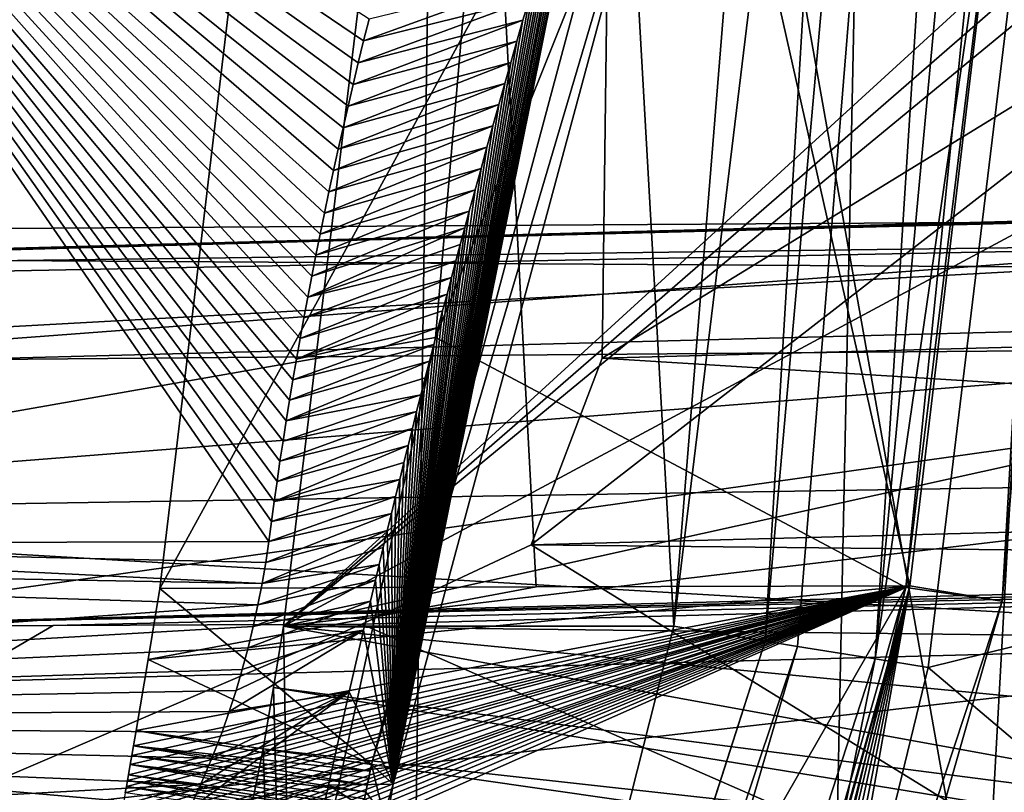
# Model space of a CAD drawing. Header units: metres. Extents: x -150 to 307, y -550 to 84.
# Tile 377 of 656: x 178.91 to 180.025, y -5.188 to -4.312. Entities that reach past the tile are written whole.
import ezdxf

# ---------------------------------------------------------------- set-up
doc = ezdxf.new("R2010")
doc.units = ezdxf.units.M
doc.layers.add('solid_26006363', color=7, linetype='CONTINUOUS')

msp = doc.modelspace()

# ---------------------------------------------------------------- linework, layer by layer
at = {"layer": 'solid_26006363'}
for points in [[(172.837753, -5.822712, 851.356628), (173.62738, 0.000002, 851.318604), (179.782745, 0.000002, 859.352051)], [(179.381119, -4.672429, 859.31189), (172.837753, -5.822712, 851.356628), (179.782745, 0.000002, 859.352051)], [(179.432434, 0.000028, 898.555115), (179.342484, -6.388863, 898.327148), (176.563232, 0.000015, 895.739807)], [(179.342484, -6.388863, 898.327148), (176.583649, -6.907595, 895.584045), (176.563232, 0.000015, 895.739807)], [(181.243179, -4.565142, 900.236755), (179.342484, -6.388863, 898.327148), (179.432434, 0.000028, 898.555115)], [(180.197464, -2.635329, 860.029297), (179.381119, -4.672429, 859.31189), (179.782745, 0.000002, 859.352051)], [(181.243179, -4.565142, 900.236755), (179.432434, 0.000028, 898.555115), (180.387817, 0.000036, 899.481018)], [(180.199493, 0.00003, 861.496094), (179.790909, -5.022456, 861.498657), (179.754242, -5.016511, 861.503479)], [(180.055099, -0.000134, 861.561707), (180.199493, 0.00003, 861.496094), (179.754242, -5.016511, 861.503479)], [(180.199493, 0.00003, 861.496094), (179.878479, -5.036614, 861.51593), (179.790909, -5.022456, 861.498657)], [(179.878479, -5.036614, 861.51593), (180.346268, 0.000184, 861.556213), (180.244827, -2.519533, 861.556885)], [(180.199493, 0.00003, 861.496094), (180.346268, 0.000184, 861.556213), (179.878479, -5.036614, 861.51593)], [(179.913528, -4.955569, 860.0354), (180.197464, -2.635329, 860.029297), (180.41687, 0.000002, 860.33783)], [(180.022507, -4.971245, 860.345215), (179.913528, -4.955569, 860.0354), (180.41687, 0.000002, 860.33783)], [(180.022507, -4.971245, 860.345215), (180.308929, 0.000002, 860.648376), (180.211319, -2.4817, 860.650024)], [(180.022507, -4.971245, 860.345215), (180.41687, 0.000002, 860.33783), (180.308929, 0.000002, 860.648376)], [(179.162659, 0, 901.078247), (178.037109, 0, 899.987976), (177.961533, -5.733047, 899.802368)], [(179.943771, 0, 901.830261), (179.162659, 0, 901.078247), (177.961533, -5.733047, 899.802368)], [(179.730576, -10.283745, 901.281677), (179.943771, 0, 901.830261), (177.961533, -5.733047, 899.802368)], [(180.055099, -0.000134, 861.561707), (179.754242, -5.016511, 861.503479), (179.650894, -4.999609, 861.565125)], [(179.953751, -2.503978, 861.562805), (180.055099, -0.000134, 861.561707), (179.650894, -4.999609, 861.565125)], [(180.300247, 0, 902.172241), (179.943771, 0, 901.830261), (179.730576, -10.283745, 901.281677)], [(181.80658, 0, 903.60907), (180.300247, 0, 902.172241), (179.730576, -10.283745, 901.281677)], [(181.625504, -10.620572, 903.084717), (181.80658, 0, 903.60907), (179.730576, -10.283745, 901.281677)], [(179.596375, -2.245036, 869.437927), (182.11174, -2.177719, 866.51355), (182.010712, -4.630573, 866.630981)], [(179.596375, -2.245036, 869.437927), (182.010712, -4.630573, 866.630981), (179.585419, -3.470764, 869.450623)], [(179.362778, -2.483927, 861.721924), (179.068863, -4.956627, 861.72876), (179.494843, -4.954865, 861.190796)], [(179.641678, -3.911807, 862.664307), (179.068863, -4.956627, 861.72876), (179.362778, -2.483927, 861.721924)], [(179.362778, -2.483927, 861.721924), (179.917892, -4.953764, 860.656433), (180.211319, -2.4817, 860.650024)], [(179.362778, -2.483927, 861.721924), (179.494843, -4.954865, 861.190796), (179.917892, -4.953764, 860.656433)], [(180.022507, -4.971245, 860.345215), (180.211319, -2.4817, 860.650024), (179.917892, -4.953764, 860.656433)], [(179.509552, -2.507452, 862.052368), (179.20903, -4.999267, 862.05249), (180.814575, -3.531095, 865.163635)], [(179.509552, -2.507452, 862.052368), (179.650894, -4.999609, 861.565125), (179.20903, -4.999267, 862.05249)], [(179.509552, -2.507452, 862.052368), (179.953751, -2.503978, 861.562805), (179.650894, -4.999609, 861.565125)], [(179.878479, -5.036614, 861.51593), (180.244827, -2.519533, 861.556885), (179.938644, -5.046298, 861.558228)], [(179.938644, -5.046298, 861.558228), (180.244827, -2.519533, 861.556885), (184.222397, -3.986818, 865.444702)], [(179.913528, -4.955569, 860.0354), (179.381119, -4.672429, 859.31189), (180.197464, -2.635329, 860.029297)], [(179.585419, -3.470764, 869.450623), (182.010712, -4.630573, 866.630981), (179.569809, -4.6959, 869.468811)], [(180.484756, -4.133738, 869.963867), (179.585419, -3.470764, 869.450623), (179.569809, -4.6959, 869.468811)], [(179.20903, -4.999267, 862.05249), (180.805725, -3.610894, 865.164001), (180.814575, -3.531095, 865.163635)], [(179.20903, -4.999267, 862.05249), (180.798325, -3.688496, 865.162781), (180.805725, -3.610894, 865.164001)], [(179.20903, -4.999267, 862.05249), (180.73848, -4.177352, 865.165527), (180.798325, -3.688496, 865.162781)], [(178.368011, -3.705217, 862.458008), (178.277344, -4.906443, 862.133911), (179.192474, -4.903479, 862.885193)], [(178.368011, -3.705217, 862.458008), (179.299591, -4.336538, 863.090881), (179.30574, -4.311745, 863.101074)], [(178.368011, -3.705217, 862.458008), (179.293579, -4.361252, 863.080811), (179.299591, -4.336538, 863.090881)], [(178.368011, -3.705217, 862.458008), (179.287704, -4.385882, 863.070862), (179.293579, -4.361252, 863.080811)], [(178.368011, -3.705217, 862.458008), (179.281967, -4.410421, 863.061035), (179.287704, -4.385882, 863.070862)], [(178.368011, -3.705217, 862.458008), (179.276352, -4.434864, 863.051392), (179.281967, -4.410421, 863.061035)], [(178.368011, -3.705217, 862.458008), (179.270889, -4.459204, 863.041809), (179.276352, -4.434864, 863.051392)], [(178.368011, -3.705217, 862.458008), (179.265549, -4.483436, 863.03241), (179.270889, -4.459204, 863.041809)], [(178.368011, -3.705217, 862.458008), (179.26033, -4.507553, 863.023132), (179.265549, -4.483436, 863.03241)], [(178.368011, -3.705217, 862.458008), (179.255249, -4.531558, 863.013977), (179.26033, -4.507553, 863.023132)], [(178.368011, -3.705217, 862.458008), (179.250305, -4.555472, 863.004944), (179.255249, -4.531558, 863.013977)], [(178.368011, -3.705217, 862.458008), (179.245499, -4.579297, 862.996033), (179.250305, -4.555472, 863.004944)], [(178.368011, -3.705217, 862.458008), (179.240829, -4.603032, 862.987305), (179.245499, -4.579297, 862.996033)], [(178.368011, -3.705217, 862.458008), (179.236298, -4.626678, 862.978638), (179.240829, -4.603032, 862.987305)], [(178.368011, -3.705217, 862.458008), (179.231903, -4.650236, 862.970154), (179.236298, -4.626678, 862.978638)], [(178.368011, -3.705217, 862.458008), (179.227631, -4.673704, 862.961792), (179.231903, -4.650236, 862.970154)], [(178.368011, -3.705217, 862.458008), (179.223511, -4.697083, 862.953552), (179.227631, -4.673704, 862.961792)], [(178.368011, -3.705217, 862.458008), (179.219513, -4.720372, 862.945435), (179.223511, -4.697083, 862.953552)], [(178.368011, -3.705217, 862.458008), (179.215652, -4.743573, 862.937439), (179.219513, -4.720372, 862.945435)], [(178.368011, -3.705217, 862.458008), (179.211929, -4.766684, 862.929565), (179.215652, -4.743573, 862.937439)], [(178.368011, -3.705217, 862.458008), (179.208359, -4.789706, 862.921875), (179.211929, -4.766684, 862.929565)], [(178.368011, -3.705217, 862.458008), (179.20491, -4.812639, 862.914246), (179.208359, -4.789706, 862.921875)], [(178.368011, -3.705217, 862.458008), (179.201599, -4.835483, 862.906799), (179.20491, -4.812639, 862.914246)], [(178.368011, -3.705217, 862.458008), (179.19841, -4.858237, 862.899475), (179.201599, -4.835483, 862.906799)], [(178.368011, -3.705217, 862.458008), (179.195374, -4.880903, 862.892273), (179.19841, -4.858237, 862.899475)], [(178.368011, -3.705217, 862.458008), (179.192474, -4.903479, 862.885193), (179.195374, -4.880903, 862.892273)], [(52.118008, -3.784486, 673.061707), (287.806, -3.771021, -97.868477), (289.05188, -5.281072, -97.487572)], [(179.97464, -5.281072, -282.282288), (179.70607, -3.771021, -281.007477), (162.818542, -3.771021, -283.531342)], [(162.934433, -5.281072, -284.828979), (179.97464, -5.281072, -282.282288), (162.818542, -3.771021, -283.531342)], [(196.593994, -5.281072, -277.737915), (196.176514, -3.771021, -276.503784), (179.70607, -3.771021, -281.007477)], [(179.97464, -5.281072, -282.282288), (196.593994, -5.281072, -277.737915), (179.70607, -3.771021, -281.007477)], [(53.365746, -5.290247, 673.443176), (52.118008, -3.784486, 673.061707), (289.05188, -5.281072, -97.487572)], [(63.380936, -3.784486, 676.505127), (62.133198, -5.290247, 676.123657), (299.076141, -3.786167, -94.422852)], [(62.133198, -5.290247, 676.123657), (297.826538, -5.292864, -94.804886), (299.076141, -3.786167, -94.422852)], [(182.135513, -3.786167, -292.539429), (181.86615, -5.292864, -291.260803), (163.750641, -5.292864, -293.968201)], [(163.866867, -3.786167, -295.269714), (182.135513, -3.786167, -292.539429), (163.750641, -5.292864, -293.968201)], [(179.641678, -3.911807, 862.664307), (179.308609, -5.156186, 862.328308), (179.068863, -4.956627, 861.72876)], [(179.652161, -3.993783, 862.834595), (179.308609, -5.156186, 862.328308), (179.641678, -3.911807, 862.664307)], [(179.938644, -5.046298, 861.558228), (184.222397, -3.986818, 865.444702), (183.440704, -8.010579, 865.296753)], [(179.332993, -5.178424, 862.512268), (179.308609, -5.156186, 862.328308), (179.652161, -3.993783, 862.834595)], [(179.332993, -5.178424, 862.512268), (179.652161, -3.993783, 862.834595), (179.561859, -4.04125, 863.002441)], [(179.332993, -5.178424, 862.512268), (179.561859, -4.04125, 863.002441), (179.557205, -4.056168, 862.995239)], [(179.332993, -5.178424, 862.512268), (179.557205, -4.056168, 862.995239), (179.550064, -4.079191, 862.984253)], [(179.332993, -5.178424, 862.512268), (179.550064, -4.079191, 862.984253), (179.542938, -4.102283, 862.973389)], [(179.332993, -5.178424, 862.512268), (179.542938, -4.102283, 862.973389), (179.535843, -4.125444, 862.962708)], [(179.332993, -5.178424, 862.512268), (179.535843, -4.125444, 862.962708), (179.528763, -4.148673, 862.952209)], [(180.484756, -4.133738, 869.963867), (179.569809, -4.6959, 869.468811), (179.489151, -4.907413, 869.429443)], [(180.462646, -5.507825, 869.987854), (180.484756, -4.133738, 869.963867), (179.489151, -4.907413, 869.429443)], [(179.332993, -5.178424, 862.512268), (179.528763, -4.148673, 862.952209), (179.521713, -4.171969, 862.941895)], [(179.20903, -4.999267, 862.05249), (180.670944, -4.675832, 865.167297), (180.73848, -4.177352, 865.165527)], [(179.332993, -5.178424, 862.512268), (179.521713, -4.171969, 862.941895), (179.514694, -4.195333, 862.931702)], [(179.332993, -5.178424, 862.512268), (179.514694, -4.195333, 862.931702), (179.50769, -4.218765, 862.921753)], [(179.332993, -5.178424, 862.512268), (179.50769, -4.218765, 862.921753), (179.500717, -4.242266, 862.911926)], [(179.332993, -5.178424, 862.512268), (179.500717, -4.242266, 862.911926), (179.493759, -4.265834, 862.902344)], [(179.493759, -4.265834, 862.902344), (179.30574, -4.311745, 863.101074), (179.299591, -4.336538, 863.090881)], [(179.486832, -4.289469, 862.892883), (179.493759, -4.265834, 862.902344), (179.299591, -4.336538, 863.090881)], [(179.332993, -5.178424, 862.512268), (179.493759, -4.265834, 862.902344), (179.486832, -4.289469, 862.892883)], [(179.486832, -4.289469, 862.892883), (179.299591, -4.336538, 863.090881), (179.293579, -4.361252, 863.080811)], [(179.47995, -4.31317, 862.883606), (179.486832, -4.289469, 862.892883), (179.293579, -4.361252, 863.080811)], [(179.332993, -5.178424, 862.512268), (179.486832, -4.289469, 862.892883), (179.47995, -4.31317, 862.883606)], [(179.47995, -4.31317, 862.883606), (179.293579, -4.361252, 863.080811), (179.287704, -4.385882, 863.070862)], [(179.473083, -4.336938, 862.874573), (179.47995, -4.31317, 862.883606), (179.287704, -4.385882, 863.070862)], [(179.332993, -5.178424, 862.512268), (179.47995, -4.31317, 862.883606), (179.473083, -4.336938, 862.874573)], [(179.473083, -4.336938, 862.874573), (179.287704, -4.385882, 863.070862), (179.281967, -4.410421, 863.061035)], [(179.466248, -4.360773, 862.865662), (179.473083, -4.336938, 862.874573), (179.281967, -4.410421, 863.061035)], [(179.332993, -5.178424, 862.512268), (179.473083, -4.336938, 862.874573), (179.466248, -4.360773, 862.865662)], [(179.466248, -4.360773, 862.865662), (179.281967, -4.410421, 863.061035), (179.276352, -4.434864, 863.051392)], [(179.459427, -4.384674, 862.856995), (179.466248, -4.360773, 862.865662), (179.276352, -4.434864, 863.051392)], [(179.332993, -5.178424, 862.512268), (179.466248, -4.360773, 862.865662), (179.459427, -4.384674, 862.856995)], [(179.459427, -4.384674, 862.856995), (179.276352, -4.434864, 863.051392), (179.270889, -4.459204, 863.041809)], [(179.452652, -4.408642, 862.848511), (179.459427, -4.384674, 862.856995), (179.270889, -4.459204, 863.041809)], [(179.332993, -5.178424, 862.512268), (179.459427, -4.384674, 862.856995), (179.452652, -4.408642, 862.848511)], [(179.452652, -4.408642, 862.848511), (179.270889, -4.459204, 863.041809), (179.265549, -4.483436, 863.03241)], [(179.445892, -4.432674, 862.84021), (179.452652, -4.408642, 862.848511), (179.265549, -4.483436, 863.03241)], [(179.332993, -5.178424, 862.512268), (179.452652, -4.408642, 862.848511), (179.445892, -4.432674, 862.84021)], [(179.445892, -4.432674, 862.84021), (179.265549, -4.483436, 863.03241), (179.26033, -4.507553, 863.023132)], [(179.439178, -4.45677, 862.832092), (179.445892, -4.432674, 862.84021), (179.26033, -4.507553, 863.023132)], [(179.332993, -5.178424, 862.512268), (179.445892, -4.432674, 862.84021), (179.439178, -4.45677, 862.832092)], [(179.439178, -4.45677, 862.832092), (179.26033, -4.507553, 863.023132), (179.255249, -4.531558, 863.013977)], [(179.43248, -4.480931, 862.824158), (179.439178, -4.45677, 862.832092), (179.255249, -4.531558, 863.013977)], [(179.332993, -5.178424, 862.512268), (179.439178, -4.45677, 862.832092), (179.43248, -4.480931, 862.824158)], [(179.43248, -4.480931, 862.824158), (179.255249, -4.531558, 863.013977), (179.250305, -4.555472, 863.004944)], [(179.425827, -4.505155, 862.816406), (179.43248, -4.480931, 862.824158), (179.250305, -4.555472, 863.004944)], [(179.332993, -5.178424, 862.512268), (179.43248, -4.480931, 862.824158), (179.425827, -4.505155, 862.816406)], [(179.425827, -4.505155, 862.816406), (179.250305, -4.555472, 863.004944), (179.245499, -4.579297, 862.996033)], [(179.419205, -4.529441, 862.808899), (179.425827, -4.505155, 862.816406), (179.245499, -4.579297, 862.996033)], [(179.332993, -5.178424, 862.512268), (179.425827, -4.505155, 862.816406), (179.419205, -4.529441, 862.808899)], [(178.08139, -4.595956, 868.639038), (180.82901, -4.519433, 865.544861), (180.677383, -4.562515, 865.409851)], [(178.08139, -4.595956, 868.639038), (178.158539, -4.591323, 868.681702), (180.82901, -4.519433, 865.544861)], [(178.158539, -4.591323, 868.681702), (180.891174, -4.519459, 865.602234), (180.82901, -4.519433, 865.544861)], [(178.158539, -4.591323, 868.681702), (180.95343, -4.519485, 865.659668), (180.891174, -4.519459, 865.602234)], [(178.4505, -4.707649, 868.846924), (180.95343, -4.519485, 865.659668), (178.158539, -4.591323, 868.681702)], [(178.4505, -4.707649, 868.846924), (181.182312, -4.635826, 865.883911), (180.95343, -4.519485, 865.659668)], [(179.419205, -4.529441, 862.808899), (179.245499, -4.579297, 862.996033), (179.240829, -4.603032, 862.987305)], [(179.414124, -4.548166, 862.803284), (179.419205, -4.529441, 862.808899), (179.240829, -4.603032, 862.987305)], [(179.332993, -5.178424, 862.512268), (179.419205, -4.529441, 862.808899), (179.414124, -4.548166, 862.803284)], [(179.414124, -4.548166, 862.803284), (179.240829, -4.603032, 862.987305), (179.236298, -4.626678, 862.978638)], [(179.409073, -4.566926, 862.797729), (179.414124, -4.548166, 862.803284), (179.236298, -4.626678, 862.978638)], [(179.332993, -5.178424, 862.512268), (179.414124, -4.548166, 862.803284), (179.409073, -4.566926, 862.797729)], [(178.007523, -4.614367, 868.598389), (180.677383, -4.562515, 865.409851), (178.105453, -4.703802, 868.216797)], [(178.08139, -4.595956, 868.639038), (180.677383, -4.562515, 865.409851), (178.007523, -4.614367, 868.598389)], [(178.105453, -4.703802, 868.216797), (180.677383, -4.562515, 865.409851), (180.547455, -4.683448, 865.304688)], [(179.404037, -4.585723, 862.792297), (179.409073, -4.566926, 862.797729), (179.236298, -4.626678, 862.978638)], [(179.332993, -5.178424, 862.512268), (179.409073, -4.566926, 862.797729), (179.404037, -4.585723, 862.792297)], [(180.943573, -9.037745, 899.747742), (179.342484, -6.388863, 898.327148), (181.243179, -4.565142, 900.236755)], [(179.404037, -4.585723, 862.792297), (179.236298, -4.626678, 862.978638), (179.231903, -4.650236, 862.970154)], [(179.399017, -4.604555, 862.787048), (179.404037, -4.585723, 862.792297), (179.231903, -4.650236, 862.970154)], [(179.332993, -5.178424, 862.512268), (179.404037, -4.585723, 862.792297), (179.399017, -4.604555, 862.787048)], [(179.399017, -4.604555, 862.787048), (179.231903, -4.650236, 862.970154), (179.227631, -4.673704, 862.961792)], [(179.394028, -4.623422, 862.78186), (179.399017, -4.604555, 862.787048), (179.227631, -4.673704, 862.961792)], [(179.332993, -5.178424, 862.512268), (179.399017, -4.604555, 862.787048), (179.394028, -4.623422, 862.78186)], [(179.394028, -4.623422, 862.78186), (179.227631, -4.673704, 862.961792), (179.223511, -4.697083, 862.953552)], [(179.389053, -4.642324, 862.776794), (179.394028, -4.623422, 862.78186), (179.223511, -4.697083, 862.953552)], [(179.332993, -5.178424, 862.512268), (179.394028, -4.623422, 862.78186), (179.389053, -4.642324, 862.776794)], [(178.598709, -5.000195, 868.936707), (181.182312, -4.635826, 865.883911), (178.4505, -4.707649, 868.846924)], [(178.598709, -5.000195, 868.936707), (181.290604, -4.93092, 866.019531), (181.182312, -4.635826, 865.883911)], [(179.569809, -4.6959, 869.468811), (182.010712, -4.630573, 866.630981), (181.933395, -4.842687, 866.58667)], [(179.384109, -4.661261, 862.771851), (179.389053, -4.642324, 862.776794), (179.223511, -4.697083, 862.953552)], [(179.332993, -5.178424, 862.512268), (179.389053, -4.642324, 862.776794), (179.384109, -4.661261, 862.771851)], [(179.384109, -4.661261, 862.771851), (179.223511, -4.697083, 862.953552), (179.219513, -4.720372, 862.945435)], [(179.379181, -4.680232, 862.767029), (179.384109, -4.661261, 862.771851), (179.219513, -4.720372, 862.945435)], [(179.332993, -5.178424, 862.512268), (179.384109, -4.661261, 862.771851), (179.379181, -4.680232, 862.767029)], [(179.381119, -4.672429, 859.31189), (178.961533, -6.614567, 859.264648), (172.837753, -5.822712, 851.356628)], [(179.913528, -4.955569, 860.0354), (178.961533, -6.614567, 859.264648), (179.381119, -4.672429, 859.31189)], [(180.610535, -4.833197, 865.085388), (180.670944, -4.675832, 865.167297), (179.20903, -4.999267, 862.05249)], [(179.379181, -4.680232, 862.767029), (179.219513, -4.720372, 862.945435), (179.215652, -4.743573, 862.937439)], [(179.374268, -4.699236, 862.76239), (179.379181, -4.680232, 862.767029), (179.215652, -4.743573, 862.937439)], [(179.332993, -5.178424, 862.512268), (179.379181, -4.680232, 862.767029), (179.374268, -4.699236, 862.76239)], [(178.105453, -4.703802, 868.216797), (180.547455, -4.683448, 865.304688), (178.140854, -4.873078, 867.973938)], [(180.610535, -4.833197, 865.085388), (178.140854, -4.873078, 867.973938), (180.547455, -4.683448, 865.304688)], [(179.374268, -4.699236, 862.76239), (179.215652, -4.743573, 862.937439), (179.211929, -4.766684, 862.929565)], [(179.36937, -4.718274, 862.757813), (179.374268, -4.699236, 862.76239), (179.211929, -4.766684, 862.929565)], [(179.332993, -5.178424, 862.512268), (179.374268, -4.699236, 862.76239), (179.36937, -4.718274, 862.757813)], [(179.569809, -4.6959, 869.468811), (181.933395, -4.842687, 866.58667), (179.489151, -4.907413, 869.429443)], [(179.364502, -4.737345, 862.753357), (179.36937, -4.718274, 862.757813), (179.211929, -4.766684, 862.929565)], [(179.332993, -5.178424, 862.512268), (179.36937, -4.718274, 862.757813), (179.364502, -4.737345, 862.753357)], [(179.364502, -4.737345, 862.753357), (179.211929, -4.766684, 862.929565), (179.208359, -4.789706, 862.921875)], [(179.35965, -4.756448, 862.749023), (179.364502, -4.737345, 862.753357), (179.208359, -4.789706, 862.921875)], [(179.332993, -5.178424, 862.512268), (179.364502, -4.737345, 862.753357), (179.35965, -4.756448, 862.749023)], [(179.35965, -4.756448, 862.749023), (179.208359, -4.789706, 862.921875), (179.20491, -4.812639, 862.914246)], [(179.354828, -4.775583, 862.744873), (179.35965, -4.756448, 862.749023), (179.20491, -4.812639, 862.914246)], [(179.332993, -5.178424, 862.512268), (179.35965, -4.756448, 862.749023), (179.354828, -4.775583, 862.744873)], [(179.354828, -4.775583, 862.744873), (179.20491, -4.812639, 862.914246), (179.201599, -4.835483, 862.906799)], [(179.350037, -4.79475, 862.740784), (179.354828, -4.775583, 862.744873), (179.201599, -4.835483, 862.906799)], [(179.332993, -5.178424, 862.512268), (179.354828, -4.775583, 862.744873), (179.350037, -4.79475, 862.740784)], [(179.350037, -4.79475, 862.740784), (179.201599, -4.835483, 862.906799), (179.19841, -4.858237, 862.899475)], [(179.345245, -4.813946, 862.736816), (179.350037, -4.79475, 862.740784), (179.19841, -4.858237, 862.899475)], [(179.332993, -5.178424, 862.512268), (179.350037, -4.79475, 862.740784), (179.345245, -4.813946, 862.736816)], [(179.340485, -4.833172, 862.732971), (179.345245, -4.813946, 862.736816), (179.19841, -4.858237, 862.899475)], [(179.332993, -5.178424, 862.512268), (179.345245, -4.813946, 862.736816), (179.340485, -4.833172, 862.732971)], [(180.610535, -4.833197, 865.085388), (180.576508, -5.016118, 865.071899), (178.140854, -4.873078, 867.973938)], [(179.340485, -4.833172, 862.732971), (179.19841, -4.858237, 862.899475), (179.195374, -4.880903, 862.892273)], [(179.335754, -4.852427, 862.729309), (179.340485, -4.833172, 862.732971), (179.195374, -4.880903, 862.892273)], [(180.610535, -4.833197, 865.085388), (179.20903, -4.999267, 862.05249), (180.576508, -5.016118, 865.071899)], [(179.332993, -5.178424, 862.512268), (179.340485, -4.833172, 862.732971), (179.335754, -4.852427, 862.729309)], [(179.489151, -4.907413, 869.429443), (181.933395, -4.842687, 866.58667), (181.76976, -4.930982, 866.451233)], [(179.335754, -4.852427, 862.729309), (179.195374, -4.880903, 862.892273), (179.192474, -4.903479, 862.885193)], [(179.331039, -4.871712, 862.725708), (179.335754, -4.852427, 862.729309), (179.192474, -4.903479, 862.885193)], [(179.332993, -5.178424, 862.512268), (179.335754, -4.852427, 862.729309), (179.331039, -4.871712, 862.725708)], [(180.576508, -5.016118, 865.071899), (178.14798, -5.081121, 867.895325), (178.140854, -4.873078, 867.973938)], [(179.188904, -4.927216, 862.878052), (179.331039, -4.871712, 862.725708), (179.192474, -4.903479, 862.885193)], [(179.188904, -4.927216, 862.878052), (179.326355, -4.891024, 862.72229), (179.331039, -4.871712, 862.725708)], [(179.332993, -5.178424, 862.512268), (179.331039, -4.871712, 862.725708), (179.326355, -4.891024, 862.72229)], [(179.184769, -4.951233, 862.871948), (179.321686, -4.910365, 862.718933), (179.326355, -4.891024, 862.72229)], [(179.188904, -4.927216, 862.878052), (179.184769, -4.951233, 862.871948), (179.326355, -4.891024, 862.72229)], [(179.332993, -5.178424, 862.512268), (179.326355, -4.891024, 862.72229), (179.321686, -4.910365, 862.718933)], [(179.188904, -4.927216, 862.878052), (179.192474, -4.903479, 862.885193), (178.277344, -4.906443, 862.133911)], [(179.184769, -4.951233, 862.871948), (178.277344, -4.906443, 862.133911), (177.363113, -4.917791, 861.381714)], [(179.188904, -4.927216, 862.878052), (178.277344, -4.906443, 862.133911), (179.184769, -4.951233, 862.871948)], [(179.184769, -4.951233, 862.871948), (179.317047, -4.929661, 862.715759), (179.321686, -4.910365, 862.718933)], [(179.489151, -4.907413, 869.429443), (181.76976, -4.930982, 866.451233), (179.297668, -4.997143, 869.325256)], [(180.462646, -5.507825, 869.987854), (179.489151, -4.907413, 869.429443), (179.297668, -4.997143, 869.325256)], [(179.332993, -5.178424, 862.512268), (179.321686, -4.910365, 862.718933), (179.317047, -4.929661, 862.715759)], [(179.180054, -4.975449, 862.866882), (177.363113, -4.917791, 861.381714), (177.336288, -5.106097, 861.366638)], [(179.184769, -4.951233, 862.871948), (177.363113, -4.917791, 861.381714), (179.180054, -4.975449, 862.866882)], [(178.598709, -5.000195, 868.936707), (181.530991, -4.93096, 866.236816), (181.290604, -4.93092, 866.019531)], [(178.598709, -5.000195, 868.936707), (181.76976, -4.930982, 866.451233), (181.530991, -4.93096, 866.236816)], [(178.948196, -4.998669, 869.130981), (181.76976, -4.930982, 866.451233), (178.598709, -5.000195, 868.936707)], [(179.297668, -4.997143, 869.325256), (181.76976, -4.930982, 866.451233), (178.948196, -4.998669, 869.130981)], [(179.180054, -4.975449, 862.866882), (179.312897, -4.947184, 862.712952), (179.317047, -4.929661, 862.715759)], [(179.184769, -4.951233, 862.871948), (179.180054, -4.975449, 862.866882), (179.317047, -4.929661, 862.715759)], [(179.332993, -5.178424, 862.512268), (179.317047, -4.929661, 862.715759), (179.312897, -4.947184, 862.712952)], [(179.174744, -4.999777, 862.862793), (179.307281, -4.970931, 862.70929), (179.312897, -4.947184, 862.712952)], [(179.180054, -4.975449, 862.866882), (179.174744, -4.999777, 862.862793), (179.312897, -4.947184, 862.712952)], [(179.332993, -5.178424, 862.512268), (179.312897, -4.947184, 862.712952), (179.307281, -4.970931, 862.70929)], [(179.294022, -7.122301, 859.819214), (178.961533, -6.614567, 859.264648), (179.913528, -4.955569, 860.0354)], [(178.997086, -5.360664, 861.722168), (179.841736, -5.382115, 860.648193), (179.917892, -4.953764, 860.656433)], [(178.999893, -5.346496, 861.722656), (178.997086, -5.360664, 861.722168), (179.917892, -4.953764, 860.656433)], [(179.002518, -5.33311, 861.723083), (178.999893, -5.346496, 861.722656), (179.917892, -4.953764, 860.656433)], [(179.004669, -5.322136, 861.723389), (179.002518, -5.33311, 861.723083), (179.917892, -4.953764, 860.656433)], [(179.006805, -5.311135, 861.723755), (179.004669, -5.322136, 861.723389), (179.917892, -4.953764, 860.656433)], [(179.008484, -5.302463, 861.723999), (179.006805, -5.311135, 861.723755), (179.917892, -4.953764, 860.656433)], [(179.010117, -5.293986, 861.724243), (179.008484, -5.302463, 861.723999), (179.917892, -4.953764, 860.656433)], [(179.012177, -5.28316, 861.724548), (179.010117, -5.293986, 861.724243), (179.917892, -4.953764, 860.656433)], [(179.013412, -5.276659, 861.724731), (179.012177, -5.28316, 861.724548), (179.917892, -4.953764, 860.656433)], [(179.014618, -5.270355, 861.724915), (179.013412, -5.276659, 861.724731), (179.917892, -4.953764, 860.656433)], [(179.016876, -5.258313, 861.72522), (179.014618, -5.270355, 861.724915), (179.917892, -4.953764, 860.656433)], [(179.019211, -5.245892, 861.725525), (179.016876, -5.258313, 861.72522), (179.917892, -4.953764, 860.656433)], [(179.020401, -5.239462, 861.725647), (179.019211, -5.245892, 861.725525), (179.917892, -4.953764, 860.656433)], [(179.022659, -5.227289, 861.725952), (179.020401, -5.239462, 861.725647), (179.917892, -4.953764, 860.656433)], [(179.024979, -5.214621, 861.726196), (179.022659, -5.227289, 861.725952), (179.917892, -4.953764, 860.656433)], [(179.026184, -5.208022, 861.726379), (179.024979, -5.214621, 861.726196), (179.917892, -4.953764, 860.656433)], [(179.027344, -5.201718, 861.726501), (179.026184, -5.208022, 861.726379), (179.917892, -4.953764, 860.656433)], [(179.0298, -5.188083, 861.726746), (179.027344, -5.201718, 861.726501), (179.917892, -4.953764, 860.656433)], [(179.031097, -5.180921, 861.726929), (179.0298, -5.188083, 861.726746), (179.917892, -4.953764, 860.656433)], [(179.032303, -5.174181, 861.727051), (179.031097, -5.180921, 861.726929), (179.917892, -4.953764, 860.656433)], [(179.033432, -5.167839, 861.727173), (179.032303, -5.174181, 861.727051), (179.917892, -4.953764, 860.656433)], [(179.035477, -5.156255, 861.727356), (179.033432, -5.167839, 861.727173), (179.917892, -4.953764, 860.656433)], [(179.037292, -5.145997, 861.727539), (179.035477, -5.156255, 861.727356), (179.917892, -4.953764, 860.656433)], [(179.039246, -5.134806, 861.727722), (179.037292, -5.145997, 861.727539), (179.917892, -4.953764, 860.656433)], [(179.042267, -5.117724, 861.727905), (179.039246, -5.134806, 861.727722), (179.917892, -4.953764, 860.656433)], [(179.055923, -5.037012, 861.728699), (179.042267, -5.117724, 861.727905), (179.917892, -4.953764, 860.656433)], [(179.055923, -5.037012, 861.728699), (179.917892, -4.953764, 860.656433), (179.494843, -4.954865, 861.190796)], [(179.055923, -5.037012, 861.728699), (179.494843, -4.954865, 861.190796), (179.068863, -4.956627, 861.72876)], [(179.308609, -5.156186, 862.328308), (179.055923, -5.037012, 861.728699), (179.068863, -4.956627, 861.72876)], [(179.28035, -7.225312, 860.419495), (180.022507, -4.971245, 860.345215), (179.917892, -4.953764, 860.656433)], [(179.311996, -7.148438, 860.435913), (179.28035, -7.225312, 860.419495), (179.917892, -4.953764, 860.656433)], [(179.379303, -7.221052, 860.111816), (179.294022, -7.122301, 859.819214), (179.913528, -4.955569, 860.0354)], [(179.434448, -6.831405, 860.496826), (179.311996, -7.148438, 860.435913), (179.917892, -4.953764, 860.656433)], [(179.379303, -7.221052, 860.111816), (179.913528, -4.955569, 860.0354), (180.022507, -4.971245, 860.345215)], [(179.549072, -6.499936, 860.549255), (179.434448, -6.831405, 860.496826), (179.917892, -4.953764, 860.656433)], [(179.65387, -6.157035, 860.59198), (179.549072, -6.499936, 860.549255), (179.917892, -4.953764, 860.656433)], [(179.752487, -5.78431, 860.625854), (179.65387, -6.157035, 860.59198), (179.917892, -4.953764, 860.656433)], [(179.841736, -5.382115, 860.648193), (179.752487, -5.78431, 860.625854), (179.917892, -4.953764, 860.656433)], [(179.180054, -4.975449, 862.866882), (177.336288, -5.106097, 861.366638), (179.174744, -4.999777, 862.862793)], [(179.168823, -5.024132, 862.859802), (179.299637, -5.003802, 862.704529), (179.307281, -4.970931, 862.70929)], [(179.174744, -4.999777, 862.862793), (179.168823, -5.024132, 862.859802), (179.307281, -4.970931, 862.70929)], [(179.379303, -7.221052, 860.111816), (180.022507, -4.971245, 860.345215), (179.28035, -7.225312, 860.419495)], [(179.332993, -5.178424, 862.512268), (179.307281, -4.970931, 862.70929), (179.299637, -5.003802, 862.704529)], [(179.174744, -4.999777, 862.862793), (177.336288, -5.106097, 861.366638), (179.168823, -5.024132, 862.859802)], [(179.297668, -4.997143, 869.325256), (178.948196, -4.998669, 869.130981), (178.00061, -5.553671, 868.619202)], [(180.462646, -5.507825, 869.987854), (179.297668, -4.997143, 869.325256), (178.00061, -5.553671, 868.619202)], [(178.948196, -4.998669, 869.130981), (178.598709, -5.000195, 868.936707), (178.00061, -5.553671, 868.619202)], [(179.147537, -5.096046, 862.856934), (179.283112, -5.073917, 862.696167), (179.299637, -5.003802, 862.704529)], [(179.155212, -5.072432, 862.856873), (179.147537, -5.096046, 862.856934), (179.299637, -5.003802, 862.704529)], [(179.162308, -5.048424, 862.857849), (179.155212, -5.072432, 862.856873), (179.299637, -5.003802, 862.704529)], [(179.168823, -5.024132, 862.859802), (179.162308, -5.048424, 862.857849), (179.299637, -5.003802, 862.704529)], [(179.197571, -5.068841, 862.052246), (179.20903, -4.999267, 862.05249), (179.237335, -6.632068, 861.468933)], [(180.552673, -5.244182, 865.099609), (179.20903, -4.999267, 862.05249), (179.197571, -5.068841, 862.052246)], [(179.20903, -4.999267, 862.05249), (179.650894, -4.999609, 861.565125), (179.237335, -6.632068, 861.468933)], [(180.564713, -5.130155, 865.085632), (179.20903, -4.999267, 862.05249), (180.552673, -5.244182, 865.099609)], [(180.564713, -5.130155, 865.085632), (180.576508, -5.016118, 865.071899), (179.20903, -4.999267, 862.05249)], [(179.237335, -6.632068, 861.468933), (179.650894, -4.999609, 861.565125), (179.754242, -5.016511, 861.503479)], [(179.332993, -5.178424, 862.512268), (179.299637, -5.003802, 862.704529), (179.283112, -5.073917, 862.696167)], [(179.168823, -5.024132, 862.859802), (177.336288, -5.106097, 861.366638), (179.162308, -5.048424, 862.857849)], [(180.576508, -5.016118, 865.071899), (180.552673, -5.244182, 865.099609), (178.14798, -5.29464, 867.895325)], [(180.576508, -5.016118, 865.071899), (178.14798, -5.29464, 867.895325), (178.14798, -5.081121, 867.895325)], [(178.861435, -7.796789, 861.201233), (179.754242, -5.016511, 861.503479), (179.790909, -5.022456, 861.498657)], [(179.237335, -6.632068, 861.468933), (179.754242, -5.016511, 861.503479), (178.861435, -7.796789, 861.201233)], [(178.861435, -7.796789, 861.201233), (179.790909, -5.022456, 861.498657), (178.963837, -7.847898, 861.202881)], [(179.790909, -5.022456, 861.498657), (179.878479, -5.036614, 861.51593), (178.963837, -7.847898, 861.202881)], [(178.963837, -7.847898, 861.202881), (179.878479, -5.036614, 861.51593), (179.565567, -6.582246, 861.473328)], [(179.308609, -5.156186, 862.328308), (179.042267, -5.117724, 861.727905), (179.055923, -5.037012, 861.728699)], [(179.878479, -5.036614, 861.51593), (179.938644, -5.046298, 861.558228), (179.565567, -6.582246, 861.473328)], [(179.162308, -5.048424, 862.857849), (177.336288, -5.106097, 861.366638), (179.155212, -5.072432, 862.856873)], [(179.565567, -6.582246, 861.473328), (179.938644, -5.046298, 861.558228), (183.440704, -8.010579, 865.296753)], [(179.18576, -5.138438, 862.051575), (179.197571, -5.068841, 862.052246), (179.237335, -6.632068, 861.468933)], [(180.54631, -5.289124, 865.101868), (179.197571, -5.068841, 862.052246), (179.18576, -5.138438, 862.051575)], [(180.552673, -5.244182, 865.099609), (179.197571, -5.068841, 862.052246), (180.54631, -5.289124, 865.101868)], [(179.155212, -5.072432, 862.856873), (177.336288, -5.106097, 861.366638), (179.147537, -5.096046, 862.856934)], [(179.102051, -5.20738, 862.871765), (179.259766, -5.179356, 862.685608), (179.283112, -5.073917, 862.696167)], [(179.115509, -5.178306, 862.865356), (179.102051, -5.20738, 862.871765), (179.283112, -5.073917, 862.696167)], [(179.127914, -5.148954, 862.860779), (179.115509, -5.178306, 862.865356), (179.283112, -5.073917, 862.696167)], [(179.139328, -5.119343, 862.857971), (179.127914, -5.148954, 862.860779), (179.283112, -5.073917, 862.696167)], [(179.147537, -5.096046, 862.856934), (179.139328, -5.119343, 862.857971), (179.283112, -5.073917, 862.696167)], [(179.332993, -5.178424, 862.512268), (179.283112, -5.073917, 862.696167), (179.259766, -5.179356, 862.685608)], [(179.147537, -5.096046, 862.856934), (177.336288, -5.106097, 861.366638), (179.139328, -5.119343, 862.857971)], [(179.115509, -5.178306, 862.865356), (177.336288, -5.106097, 861.366638), (177.263077, -5.279443, 861.403442)], [(179.127914, -5.148954, 862.860779), (177.336288, -5.106097, 861.366638), (179.115509, -5.178306, 862.865356)], [(179.139328, -5.119343, 862.857971), (177.336288, -5.106097, 861.366638), (179.127914, -5.148954, 862.860779)], [(179.306946, -5.163857, 862.327637), (179.039246, -5.134806, 861.727722), (179.042267, -5.117724, 861.727905)], [(179.306946, -5.163857, 862.327637), (179.042267, -5.117724, 861.727905), (179.308609, -5.156186, 862.328308)], [(179.303757, -5.179394, 862.326294), (179.037292, -5.145997, 861.727539), (179.039246, -5.134806, 861.727722)], [(179.303757, -5.179394, 862.326294), (179.039246, -5.134806, 861.727722), (179.305359, -5.171614, 862.326965)], [(179.305359, -5.171614, 862.326965), (179.039246, -5.134806, 861.727722), (179.306946, -5.163857, 862.327637)], [(179.302155, -5.187189, 862.325623), (179.035477, -5.156255, 861.727356), (179.037292, -5.145997, 861.727539)], [(179.302155, -5.187189, 862.325623), (179.037292, -5.145997, 861.727539), (179.303757, -5.179394, 862.326294)], [(179.071671, -5.703992, 862.030884), (179.18576, -5.138438, 862.051575), (179.237335, -6.632068, 861.468933)], [(180.537109, -5.332516, 865.097412), (179.18576, -5.138438, 862.051575), (179.071671, -5.703992, 862.030884)], [(180.54631, -5.289124, 865.101868), (179.18576, -5.138438, 862.051575), (180.537109, -5.332516, 865.097412)], [(179.298904, -5.202793, 862.324341), (179.033432, -5.167839, 861.727173), (179.035477, -5.156255, 861.727356)], [(179.300552, -5.19499, 862.324951), (179.298904, -5.202793, 862.324341), (179.035477, -5.156255, 861.727356)], [(179.300552, -5.19499, 862.324951), (179.035477, -5.156255, 861.727356), (179.302155, -5.187189, 862.325623)], [(179.302155, -5.187189, 862.325623), (179.308609, -5.156186, 862.328308), (179.322357, -5.214149, 862.40564)], [(179.302155, -5.187189, 862.325623), (179.306946, -5.163857, 862.327637), (179.308609, -5.156186, 862.328308)], [(179.322357, -5.214149, 862.40564), (179.308609, -5.156186, 862.328308), (179.332993, -5.178424, 862.512268)], [(179.287781, -5.208772, 862.302124), (179.032303, -5.174181, 861.727051), (179.033432, -5.167839, 861.727173)], [(179.287781, -5.208772, 862.302124), (179.033432, -5.167839, 861.727173), (179.298904, -5.202793, 862.324341)], [(179.302155, -5.187189, 862.325623), (179.303757, -5.179394, 862.326294), (179.306946, -5.163857, 862.327637)], [(179.303757, -5.179394, 862.326294), (179.305359, -5.171614, 862.326965), (179.306946, -5.163857, 862.327637)], [(179.115509, -5.178306, 862.865356), (177.263077, -5.279443, 861.403442), (179.102051, -5.20738, 862.871765)], [(179.26561, -5.220623, 862.257813), (179.0298, -5.188083, 861.726746), (179.031097, -5.180921, 861.726929)], [(179.276688, -5.214715, 862.279907), (179.031097, -5.180921, 861.726929), (179.032303, -5.174181, 861.727051)], [(179.276688, -5.214715, 862.279907), (179.26561, -5.220623, 862.257813), (179.031097, -5.180921, 861.726929)], [(179.287781, -5.208772, 862.302124), (179.276688, -5.214715, 862.279907), (179.032303, -5.174181, 861.727051)], [(179.087601, -5.235728, 862.879822), (179.255157, -5.200445, 862.684021), (179.259766, -5.179356, 862.685608)], [(179.102051, -5.20738, 862.871765), (179.087601, -5.235728, 862.879822), (179.259766, -5.179356, 862.685608)], [(179.325363, -5.221894, 862.494202), (179.259766, -5.179356, 862.685608), (179.255157, -5.200445, 862.684021)], [(179.325363, -5.221894, 862.494202), (179.332993, -5.178424, 862.512268), (179.259766, -5.179356, 862.685608)], [(179.325363, -5.221894, 862.494202), (179.322357, -5.214149, 862.40564), (179.332993, -5.178424, 862.512268)], [(179.300552, -5.19499, 862.324951), (179.302155, -5.187189, 862.325623), (179.322357, -5.214149, 862.40564)]]:
    msp.add_3dface(points, dxfattribs=at)

doc.saveas('drawing.dxf')
